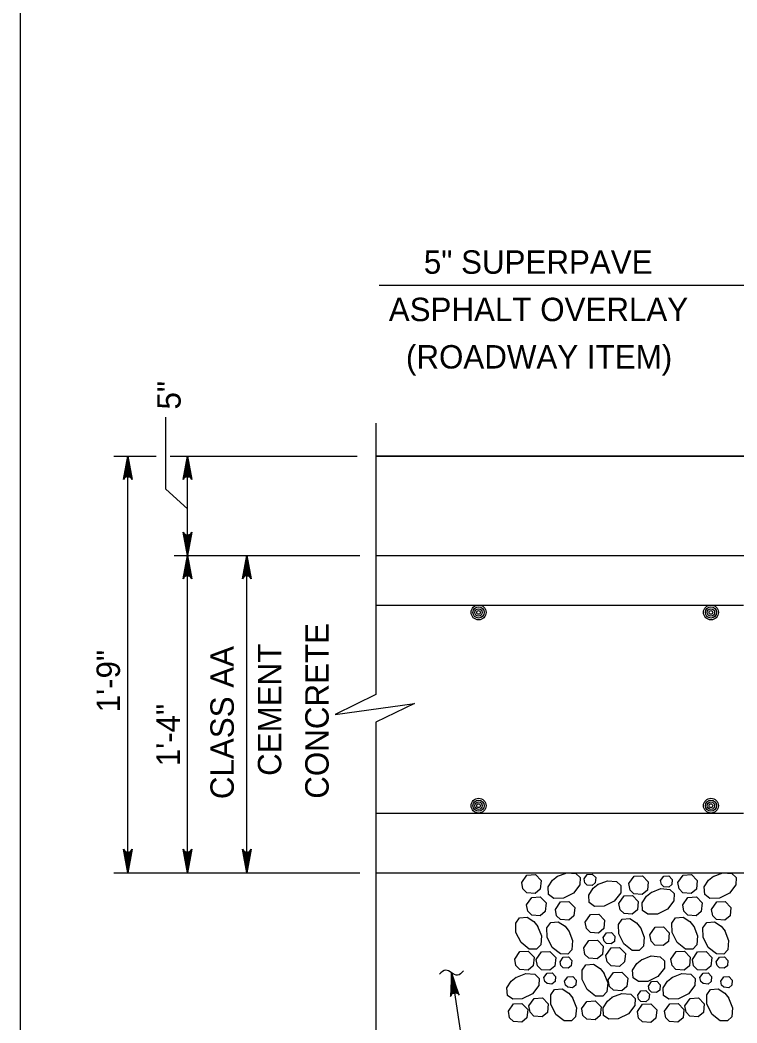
# Model space of a CAD drawing. Extents: x 636530 to 644067, y 294168 to 299122.
# Drawn here: x 639046.8 to 639138.6, y 297391 to 297519.5 of the extents above; entities that cross this region are included whole.
import ezdxf

# ---------------------------------------------------------------- set-up
doc = ezdxf.new("R2010")
doc.units = 0
doc.layers.add('1', color=7, linetype='Continuous')

msp = doc.modelspace()

# ---------------------------------------------------------------- linework, layer by layer
at = {"layer": '1'}
for p, q in [((639046.78, 297717.48), (639046.78, 297153.48)), ((639092.77, 297485.51), (639144.18, 297485.51)), ((639065.47, 297459.41), (639065.47, 297468.62)), ((639092.35, 297467.86), (639092.35, 297433.07)), ((639058.78, 297463.6), (639064.2, 297463.6)), ((639060.59, 297410.26), (639060.59, 297463.6)), ((639066, 297463.6), (639089.98, 297463.6)), ((639068.21, 297450.9), (639068.21, 297463.6)), ((639092.35, 297463.6), (639234.21, 297463.6)), ((639068.21, 297456.87), (639065.47, 297459.41)), ((639066.54, 297450.9), (639090.29, 297450.9)), ((639068.21, 297410.26), (639068.21, 297450.9)), ((639075.83, 297410.26), (639075.83, 297450.9)), ((639092.35, 297450.9), (639234.69, 297450.9)), ((639092.35, 297444.55), (639139.44, 297444.55)), ((639092.35, 297429.56), (639092.35, 297385.73)), ((639092.35, 297417.89), (639139.44, 297417.89)), ((639058.78, 297410.26), (639090.29, 297410.26)), ((639092.35, 297410.26), (639234.69, 297410.26)), ((639102.05, 297397.44), (639104.52, 297380.72))]:
    msp.add_line(p, q, dxfattribs=at)
for points in [[(639060.59, 297463.6), (639061.15, 297460.62), (639061.07, 297460.74), (639060.99, 297460.85), (639060.89, 297460.91), (639060.79, 297460.97), (639060.69, 297460.99), (639060.59, 297461), (639060.49, 297460.99), (639060.39, 297460.97), (639060.29, 297460.91), (639060.19, 297460.85), (639060.12, 297460.74), (639060.04, 297460.62), (639060.59, 297463.6), (639060.12, 297460.74), (639060.19, 297460.85), (639060.59, 297463.6), (639060.29, 297460.91), (639060.39, 297460.97), (639060.59, 297463.6), (639060.49, 297460.99), (639060.59, 297461), (639060.59, 297463.6), (639060.69, 297460.99), (639060.79, 297460.97), (639060.59, 297463.6), (639060.89, 297460.91), (639060.99, 297460.85), (639060.59, 297463.6), (639061.07, 297460.74)], [(639068.21, 297463.6), (639068.77, 297460.62), (639068.69, 297460.74), (639068.61, 297460.85), (639068.51, 297460.91), (639068.41, 297460.97), (639068.31, 297460.99), (639068.21, 297461), (639068.11, 297460.99), (639068.01, 297460.97), (639067.91, 297460.91), (639067.81, 297460.85), (639067.74, 297460.74), (639067.66, 297460.62), (639068.21, 297463.6), (639067.74, 297460.74), (639067.81, 297460.85), (639068.21, 297463.6), (639067.91, 297460.91), (639068.01, 297460.97), (639068.21, 297463.6), (639068.11, 297460.99), (639068.21, 297461), (639068.21, 297463.6), (639068.31, 297460.99), (639068.41, 297460.97), (639068.21, 297463.6), (639068.51, 297460.91), (639068.61, 297460.85), (639068.21, 297463.6), (639068.69, 297460.74)], [(639068.21, 297450.9), (639067.66, 297453.89), (639067.74, 297453.77), (639067.81, 297453.66), (639067.91, 297453.6), (639068.01, 297453.54), (639068.11, 297453.52), (639068.21, 297453.5), (639068.31, 297453.52), (639068.41, 297453.54), (639068.51, 297453.6), (639068.61, 297453.66), (639068.69, 297453.77), (639068.77, 297453.89), (639068.21, 297450.9), (639068.69, 297453.77), (639068.61, 297453.66), (639068.21, 297450.9), (639068.51, 297453.6), (639068.41, 297453.54), (639068.21, 297450.9), (639068.31, 297453.52), (639068.21, 297453.5), (639068.21, 297450.9), (639068.11, 297453.52), (639068.01, 297453.54), (639068.21, 297450.9), (639067.91, 297453.6), (639067.81, 297453.66), (639068.21, 297450.9), (639067.74, 297453.77)], [(639068.21, 297450.9), (639068.77, 297447.92), (639068.69, 297448.04), (639068.61, 297448.15), (639068.51, 297448.21), (639068.41, 297448.27), (639068.31, 297448.29), (639068.21, 297448.3), (639068.11, 297448.29), (639068.01, 297448.27), (639067.91, 297448.21), (639067.81, 297448.15), (639067.74, 297448.04), (639067.66, 297447.92), (639068.21, 297450.9), (639067.74, 297448.04), (639067.81, 297448.15), (639068.21, 297450.9), (639067.91, 297448.21), (639068.01, 297448.27), (639068.21, 297450.9), (639068.11, 297448.29), (639068.21, 297448.3), (639068.21, 297450.9), (639068.31, 297448.29), (639068.41, 297448.27), (639068.21, 297450.9), (639068.51, 297448.21), (639068.61, 297448.15), (639068.21, 297450.9), (639068.69, 297448.04)], [(639075.83, 297450.9), (639076.39, 297447.92), (639076.31, 297448.04), (639076.23, 297448.15), (639076.13, 297448.21), (639076.03, 297448.27), (639075.93, 297448.29), (639075.83, 297448.3), (639075.73, 297448.29), (639075.63, 297448.27), (639075.53, 297448.21), (639075.43, 297448.15), (639075.36, 297448.04), (639075.28, 297447.92), (639075.83, 297450.9), (639075.36, 297448.04), (639075.43, 297448.15), (639075.83, 297450.9), (639075.53, 297448.21), (639075.63, 297448.27), (639075.83, 297450.9), (639075.73, 297448.29), (639075.83, 297448.3), (639075.83, 297450.9), (639075.93, 297448.29), (639076.03, 297448.27), (639075.83, 297450.9), (639076.13, 297448.21), (639076.23, 297448.15), (639075.83, 297450.9), (639076.31, 297448.04)], [(639092.35, 297433.07), (639087.16, 297430.54), (639097.31, 297431.92), (639092.35, 297429.56)], [(639060.59, 297410.26), (639060.04, 297413.25), (639060.12, 297413.13), (639060.19, 297413.02), (639060.29, 297412.96), (639060.39, 297412.9), (639060.49, 297412.88), (639060.59, 297412.86), (639060.69, 297412.88), (639060.79, 297412.9), (639060.89, 297412.96), (639060.99, 297413.02), (639061.07, 297413.13), (639061.15, 297413.25), (639060.59, 297410.26), (639061.07, 297413.13), (639060.99, 297413.02), (639060.59, 297410.26), (639060.89, 297412.96), (639060.79, 297412.9), (639060.59, 297410.26), (639060.69, 297412.88), (639060.59, 297412.86), (639060.59, 297410.26), (639060.49, 297412.88), (639060.39, 297412.9), (639060.59, 297410.26), (639060.29, 297412.96), (639060.19, 297413.02), (639060.59, 297410.26), (639060.12, 297413.13)], [(639060.59, 297410.26), (639060.04, 297413.25), (639060.12, 297413.13), (639060.19, 297413.02), (639060.29, 297412.96), (639060.39, 297412.9), (639060.49, 297412.88), (639060.59, 297412.86), (639060.69, 297412.88), (639060.79, 297412.9), (639060.89, 297412.96), (639060.99, 297413.02), (639061.07, 297413.13), (639061.15, 297413.25), (639060.59, 297410.26), (639061.07, 297413.13), (639060.99, 297413.02), (639060.59, 297410.26), (639060.89, 297412.96), (639060.79, 297412.9), (639060.59, 297410.26), (639060.69, 297412.88), (639060.59, 297412.86), (639060.59, 297410.26), (639060.49, 297412.88), (639060.39, 297412.9), (639060.59, 297410.26), (639060.29, 297412.96), (639060.19, 297413.02), (639060.59, 297410.26), (639060.12, 297413.13)], [(639068.21, 297410.26), (639067.66, 297413.25), (639067.74, 297413.13), (639067.81, 297413.02), (639067.91, 297412.96), (639068.01, 297412.9), (639068.11, 297412.88), (639068.21, 297412.86), (639068.31, 297412.88), (639068.41, 297412.9), (639068.51, 297412.96), (639068.61, 297413.02), (639068.69, 297413.13), (639068.77, 297413.25), (639068.21, 297410.26), (639068.69, 297413.13), (639068.61, 297413.02), (639068.21, 297410.26), (639068.51, 297412.96), (639068.41, 297412.9), (639068.21, 297410.26), (639068.31, 297412.88), (639068.21, 297412.86), (639068.21, 297410.26), (639068.11, 297412.88), (639068.01, 297412.9), (639068.21, 297410.26), (639067.91, 297412.96), (639067.81, 297413.02), (639068.21, 297410.26), (639067.74, 297413.13)], [(639075.83, 297410.26), (639075.28, 297413.25), (639075.36, 297413.13), (639075.43, 297413.02), (639075.53, 297412.96), (639075.63, 297412.9), (639075.73, 297412.88), (639075.83, 297412.86), (639075.93, 297412.88), (639076.03, 297412.9), (639076.13, 297412.96), (639076.23, 297413.02), (639076.31, 297413.13), (639076.39, 297413.25), (639075.83, 297410.26), (639076.31, 297413.13), (639076.23, 297413.02), (639075.83, 297410.26), (639076.13, 297412.96), (639076.03, 297412.9), (639075.83, 297410.26), (639075.93, 297412.88), (639075.83, 297412.86), (639075.83, 297410.26), (639075.73, 297412.88), (639075.63, 297412.9), (639075.83, 297410.26), (639075.53, 297412.96), (639075.43, 297413.02), (639075.83, 297410.26), (639075.36, 297413.13)], [(639111.04, 297409), (639111.71, 297409.96), (639112.79, 297410.02), (639113.53, 297409.25), (639113.42, 297408.16), (639112.76, 297407.61), (639111.7, 297407.69), (639111.2, 297408.17), (639111.04, 297409)], [(639116.81, 297410.26), (639117.96, 297410.16), (639118.51, 297409.64), (639118.5, 297408.71), (639117.66, 297407.64), (639116.37, 297407), (639115.16, 297406.97), (639114.48, 297407.46), (639114.41, 297408.43), (639114.97, 297409.29), (639115.6, 297409.8)], [(639115.55, 297409.77), (639116.81, 297410.26)], [(639119.02, 297409.47), (639119.42, 297410.04), (639120.07, 297410.08), (639120.52, 297409.62), (639120.45, 297408.97), (639120.05, 297408.63), (639119.42, 297408.68), (639119.12, 297408.97), (639119.02, 297409.47)], [(639124.75, 297408.86), (639125.42, 297409.81), (639126.49, 297409.87), (639127.24, 297409.1), (639127.13, 297408.02), (639126.47, 297407.46), (639125.41, 297407.54), (639124.91, 297408.02), (639124.75, 297408.86)], [(639128.82, 297409.25), (639129.23, 297409.82), (639129.87, 297409.86), (639130.32, 297409.4), (639130.26, 297408.75), (639129.86, 297408.41), (639129.22, 297408.46), (639128.92, 297408.75), (639128.83, 297409.25)], [(639131.03, 297409), (639131.7, 297409.96), (639132.77, 297410.02), (639133.52, 297409.25), (639133.41, 297408.16), (639132.75, 297407.61), (639131.69, 297407.69), (639131.19, 297408.17), (639131.03, 297409)], [(639136.8, 297410.26), (639137.95, 297410.16), (639138.5, 297409.64), (639138.48, 297408.71), (639137.65, 297407.64), (639136.36, 297407), (639135.15, 297406.97), (639134.47, 297407.46), (639134.4, 297408.43), (639134.96, 297409.29), (639135.59, 297409.8)], [(639135.54, 297409.77), (639136.8, 297410.26)], [(639120.76, 297408.73), (639122.02, 297409.23), (639123.18, 297409.13), (639123.72, 297408.61), (639123.71, 297407.67), (639122.87, 297406.61), (639121.59, 297405.96), (639120.37, 297405.94), (639119.69, 297406.43), (639119.62, 297407.39), (639120.18, 297408.26), (639120.81, 297408.77)], [(639123.48, 297406.33), (639124.15, 297407.28), (639125.23, 297407.34), (639125.97, 297406.57), (639125.86, 297405.49), (639125.2, 297404.93), (639124.14, 297405.01), (639123.64, 297405.49), (639123.48, 297406.33)], [(639127.6, 297407.72), (639128.85, 297408.22), (639130.01, 297408.12), (639130.56, 297407.59), (639130.54, 297406.66), (639129.71, 297405.59), (639128.42, 297404.95), (639127.2, 297404.93), (639126.52, 297405.41), (639126.46, 297406.38), (639127.01, 297407.24), (639127.65, 297407.75)], [(639111.67, 297406.14), (639112.34, 297407.09), (639113.42, 297407.16), (639114.16, 297406.38), (639114.06, 297405.3), (639113.39, 297404.75), (639112.33, 297404.82), (639111.83, 297405.31), (639111.67, 297406.14)], [(639115.35, 297405.55), (639116.02, 297406.51), (639117.09, 297406.57), (639117.84, 297405.8), (639117.73, 297404.71), (639117.07, 297404.16), (639116.01, 297404.24), (639115.51, 297404.72), (639115.35, 297405.55)], [(639131.66, 297406.14), (639132.33, 297407.09), (639133.41, 297407.16), (639134.15, 297406.38), (639134.04, 297405.3), (639133.38, 297404.75), (639132.32, 297404.82), (639131.82, 297405.31), (639131.66, 297406.14)], [(639135.34, 297405.55), (639136.01, 297406.51), (639137.08, 297406.57), (639137.83, 297405.8), (639137.72, 297404.71), (639137.06, 297404.16), (639136, 297404.24), (639135.5, 297404.72), (639135.34, 297405.55)], [(639119.17, 297403.93), (639119.84, 297404.88), (639120.92, 297404.94), (639121.66, 297404.17), (639121.55, 297403.09), (639120.89, 297402.53), (639119.83, 297402.61), (639119.33, 297403.1), (639119.17, 297403.93)], [(639113.07, 297403.41), (639113.57, 297402.16), (639113.47, 297401), (639112.95, 297400.45), (639112.01, 297400.47), (639110.95, 297401.3), (639110.3, 297402.59), (639110.28, 297403.8), (639110.77, 297404.49), (639111.73, 297404.55), (639112.6, 297404), (639113.1, 297403.36)], [(639117.06, 297402.8), (639117.56, 297401.55), (639117.46, 297400.39), (639116.93, 297399.84), (639116, 297399.86), (639114.93, 297400.69), (639114.29, 297401.98), (639114.27, 297403.19), (639114.75, 297403.88), (639115.72, 297403.94), (639116.58, 297403.39), (639117.09, 297402.75)], [(639126.23, 297403.25), (639126.73, 297401.99), (639126.63, 297400.84), (639126.1, 297400.29), (639125.17, 297400.31), (639124.1, 297401.14), (639123.46, 297402.43), (639123.44, 297403.64), (639123.92, 297404.32), (639124.89, 297404.39), (639125.75, 297403.84), (639126.26, 297403.2)], [(639133.06, 297403.41), (639133.56, 297402.16), (639133.46, 297401), (639132.94, 297400.45), (639132, 297400.47), (639130.93, 297401.3), (639130.29, 297402.59), (639130.27, 297403.8), (639130.75, 297404.49), (639131.72, 297404.55), (639132.59, 297404), (639133.09, 297403.36)], [(639137.05, 297402.8), (639137.54, 297401.55), (639137.44, 297400.39), (639136.92, 297399.84), (639135.98, 297399.86), (639134.92, 297400.69), (639134.28, 297401.98), (639134.25, 297403.19), (639134.74, 297403.88), (639135.71, 297403.94), (639136.57, 297403.39), (639137.08, 297402.75)], [(639121.48, 297401.97), (639121.88, 297402.54), (639122.53, 297402.58), (639122.97, 297402.11), (639122.91, 297401.46), (639122.51, 297401.13), (639121.88, 297401.18), (639121.58, 297401.47), (639121.48, 297401.97)], [(639127.43, 297402.3), (639128.11, 297403.26), (639129.18, 297403.32), (639129.93, 297402.54), (639129.82, 297401.46), (639129.16, 297400.91), (639128.1, 297400.98), (639127.6, 297401.47), (639127.44, 297402.3)], [(639118.98, 297400.61), (639119.65, 297401.56), (639120.73, 297401.62), (639121.47, 297400.85), (639121.37, 297399.77), (639120.7, 297399.21), (639119.64, 297399.29), (639119.14, 297399.77), (639118.98, 297400.61)], [(639110.14, 297399.18), (639110.81, 297400.14), (639111.88, 297400.2), (639112.63, 297399.43), (639112.52, 297398.34), (639111.86, 297397.79), (639110.8, 297397.87), (639110.3, 297398.35), (639110.14, 297399.18)], [(639112.9, 297399.14), (639113.57, 297400.1), (639114.65, 297400.16), (639115.39, 297399.39), (639115.29, 297398.3), (639114.62, 297397.75), (639113.56, 297397.83), (639113.06, 297398.31), (639112.9, 297399.14)], [(639121.82, 297399.66), (639122.49, 297400.61), (639123.57, 297400.67), (639124.31, 297399.9), (639124.21, 297398.82), (639123.54, 297398.26), (639122.48, 297398.34), (639121.98, 297398.82), (639121.82, 297399.66)], [(639126.38, 297399.09), (639127.63, 297399.59), (639128.79, 297399.49), (639129.34, 297398.97), (639129.32, 297398.03), (639128.49, 297396.97), (639127.2, 297396.32), (639125.98, 297396.3), (639125.3, 297396.79), (639125.24, 297397.76), (639125.79, 297398.62), (639126.43, 297399.13)], [(639130.13, 297399.18), (639130.8, 297400.14), (639131.87, 297400.2), (639132.62, 297399.43), (639132.51, 297398.34), (639131.85, 297397.79), (639130.79, 297397.87), (639130.29, 297398.35), (639130.13, 297399.18)], [(639132.89, 297399.14), (639133.56, 297400.1), (639134.64, 297400.16), (639135.38, 297399.39), (639135.27, 297398.3), (639134.61, 297397.75), (639133.55, 297397.83), (639133.05, 297398.31), (639132.89, 297399.14)], [(639115.96, 297398.85), (639116.36, 297399.42), (639117.01, 297399.46), (639117.46, 297398.99), (639117.39, 297398.34), (639116.99, 297398.01), (639116.36, 297398.06), (639116.06, 297398.35), (639115.96, 297398.85)], [(639121.55, 297397.39), (639122.05, 297396.14), (639121.95, 297394.98), (639121.43, 297394.43), (639120.49, 297394.45), (639119.42, 297395.28), (639118.78, 297396.57), (639118.76, 297397.79), (639119.24, 297398.47), (639120.21, 297398.53), (639121.08, 297397.98), (639121.58, 297397.34)], [(639135.95, 297398.85), (639136.35, 297399.42), (639137, 297399.46), (639137.44, 297398.99), (639137.38, 297398.34), (639136.98, 297398.01), (639136.35, 297398.06), (639136.05, 297398.35), (639135.95, 297398.85)], [(639102.05, 297397.44), (639101.93, 297394.41), (639101.99, 297394.54), (639102.05, 297394.66), (639102.14, 297394.73), (639102.23, 297394.81), (639102.33, 297394.84), (639102.43, 297394.87), (639102.53, 297394.87), (639102.63, 297394.87), (639102.74, 297394.82), (639102.84, 297394.78), (639102.94, 297394.68), (639103.04, 297394.57), (639102.05, 297397.44), (639102.94, 297394.68), (639102.84, 297394.78), (639102.05, 297397.44), (639102.74, 297394.82), (639102.63, 297394.87), (639102.05, 297397.44), (639102.53, 297394.87), (639102.43, 297394.87), (639102.05, 297397.44), (639102.33, 297394.84), (639102.23, 297394.81), (639102.05, 297397.44), (639102.14, 297394.73), (639102.05, 297394.66), (639102.05, 297397.44), (639101.99, 297394.54)], [(639110.29, 297396.85), (639111.55, 297397.35), (639112.7, 297397.25), (639113.25, 297396.72), (639113.23, 297395.79), (639112.4, 297394.72), (639111.11, 297394.08), (639109.9, 297394.06), (639109.21, 297394.54), (639109.15, 297395.51), (639109.7, 297396.37), (639110.34, 297396.88)], [(639113.88, 297396.83), (639114.28, 297397.4), (639114.93, 297397.44), (639115.38, 297396.97), (639115.31, 297396.32), (639114.91, 297395.99), (639114.28, 297396.04), (639113.98, 297396.33), (639113.88, 297396.83)], [(639116.53, 297396.36), (639116.93, 297396.93), (639117.58, 297396.97), (639118.02, 297396.5), (639117.96, 297395.85), (639117.56, 297395.52), (639116.93, 297395.57), (639116.63, 297395.86), (639116.53, 297396.36)], [(639122.12, 297396.51), (639122.79, 297397.47), (639123.87, 297397.53), (639124.61, 297396.75), (639124.51, 297395.67), (639123.84, 297395.12), (639122.78, 297395.19), (639122.28, 297395.68), (639122.12, 297396.51)], [(639130.28, 297396.85), (639131.53, 297397.35), (639132.69, 297397.25), (639133.24, 297396.72), (639133.22, 297395.79), (639132.39, 297394.72), (639131.1, 297394.08), (639129.89, 297394.06), (639129.2, 297394.54), (639129.14, 297395.51), (639129.69, 297396.37), (639130.33, 297396.88)], [(639133.87, 297396.83), (639134.27, 297397.4), (639134.92, 297397.44), (639135.36, 297396.97), (639135.3, 297396.32), (639134.9, 297395.99), (639134.27, 297396.04), (639133.97, 297396.33), (639133.87, 297396.83)], [(639136.52, 297396.36), (639136.92, 297396.93), (639137.56, 297396.97), (639138.01, 297396.5), (639137.95, 297395.85), (639137.55, 297395.52), (639136.91, 297395.57), (639136.61, 297395.86), (639136.52, 297396.36)], [(639127.28, 297395.73), (639127.68, 297396.3), (639128.33, 297396.34), (639128.78, 297395.87), (639128.71, 297395.22), (639128.31, 297394.89), (639127.68, 297394.94), (639127.38, 297395.23), (639127.28, 297395.73)], [(639117.54, 297394.22), (639118.04, 297392.96), (639117.94, 297391.81), (639117.42, 297391.26), (639116.48, 297391.28), (639115.42, 297392.11), (639114.77, 297393.4), (639114.75, 297394.61), (639115.24, 297395.3), (639116.21, 297395.36), (639117.07, 297394.81), (639117.58, 297394.17)], [(639122.59, 297394.29), (639123.85, 297394.78), (639125, 297394.68), (639125.55, 297394.16), (639125.54, 297393.23), (639124.7, 297392.16), (639123.41, 297391.52), (639122.2, 297391.49), (639121.52, 297391.98), (639121.45, 297392.95), (639122.01, 297393.81), (639122.64, 297394.32)], [(639125.89, 297394.56), (639126.3, 297395.13), (639126.94, 297395.17), (639127.39, 297394.71), (639127.32, 297394.05), (639126.93, 297393.72), (639126.29, 297393.77), (639125.99, 297394.06), (639125.89, 297394.56)], [(639137.53, 297394.22), (639138.03, 297392.96), (639137.93, 297391.81), (639137.41, 297391.26), (639136.47, 297391.28), (639135.41, 297392.11), (639134.76, 297393.4), (639134.74, 297394.61), (639135.23, 297395.3), (639136.19, 297395.36), (639137.06, 297394.81), (639137.57, 297394.17)], [(639109.33, 297392.5), (639110, 297393.45), (639111.07, 297393.51), (639111.82, 297392.74), (639111.71, 297391.66), (639111.05, 297391.1), (639109.99, 297391.18), (639109.49, 297391.67), (639109.33, 297392.5)], [(639111.94, 297393.2), (639112.61, 297394.15), (639113.68, 297394.22), (639114.43, 297393.44), (639114.32, 297392.36), (639113.66, 297391.81), (639112.6, 297391.88), (639112.1, 297392.37), (639111.94, 297393.2)], [(639118.71, 297392.81), (639119.39, 297393.77), (639120.46, 297393.83), (639121.21, 297393.06), (639121.1, 297391.97), (639120.44, 297391.42), (639119.38, 297391.5), (639118.88, 297391.98), (639118.72, 297392.81)], [(639125.85, 297392.46), (639126.52, 297393.41), (639127.59, 297393.47), (639128.34, 297392.7), (639128.23, 297391.62), (639127.57, 297391.07), (639126.51, 297391.14), (639126.01, 297391.63), (639125.85, 297392.46)], [(639129.32, 297392.5), (639129.99, 297393.45), (639131.06, 297393.51), (639131.81, 297392.74), (639131.7, 297391.66), (639131.04, 297391.1), (639129.98, 297391.18), (639129.48, 297391.67), (639129.32, 297392.5)], [(639131.92, 297393.2), (639132.6, 297394.15), (639133.67, 297394.22), (639134.42, 297393.44), (639134.31, 297392.36), (639133.64, 297391.81), (639132.59, 297391.88), (639132.09, 297392.37), (639131.92, 297393.2)]]:
    msp.add_lwpolyline(points, dxfattribs=at)
msp.add_lwpolyline([(639092.35, 297450.9), (639234.69, 297450.9), (639234.69, 297410.26), (639310.89, 297410.26), (639331.21, 297430.58), (639386.18, 297430.58), (639386.18, 297433.39), (639391.14, 297435.76), (639381, 297434.37), (639386.18, 297436.91), (639386.18, 297450.9), (639386.18, 297463.6), (639235.17, 297463.6), (639235.17, 297461.7), (639234.21, 297461.7), (639234.21, 297463.6), (639092.35, 297463.6)], close=True, dxfattribs=at)
for centre, radius in [((639105.51, 297443.6), 0.952), ((639135.27, 297443.6), 0.952), ((639105.51, 297443.6), 0.714), ((639105.51, 297443.6), 0.476), ((639105.51, 297443.6), 0.238), ((639135.27, 297443.6), 0.714), ((639135.27, 297443.6), 0.476), ((639135.27, 297443.6), 0.238), ((639105.51, 297418.84), 0.952), ((639105.51, 297418.84), 0.714), ((639105.51, 297418.84), 0.476), ((639105.51, 297418.84), 0.238), ((639135.27, 297418.84), 0.952), ((639135.27, 297418.84), 0.714), ((639135.27, 297418.84), 0.476), ((639135.27, 297418.84), 0.238)]:
    msp.add_circle(centre, radius, dxfattribs=at)
msp.add_spline([(639103.58, 297397.7), (639102.8, 297397.12), (639101.29, 297397.77), (639100.5, 297397.24)], degree=3, dxfattribs=at)

# ---------------------------------------------------------------- texts
for s, rotation, p in [('5" SUPERPAVE', 360, (639098.5, 297486.99)), ('ASPHALT OVERLAY', 360, (639094.01, 297480.92)), ('(ROADWAY ITEM)', 360, (639096.21, 297474.85)), ('5"', 90, (639067.35, 297469.6)), ('CONCRETE', 90, (639086.31, 297419.73)), ('CEMENT', 90, (639080.24, 297422.66)), ('1\'-9"', 90, (639059.58, 297430.81)), ('CLASS AA', 90, (639074.16, 297419.68)), ('1\'-4"', 90, (639067.25, 297423.9))]:
    msp.add_text(s, height=3, rotation=rotation, dxfattribs=at).set_placement(p)

doc.saveas('drawing.dxf')
